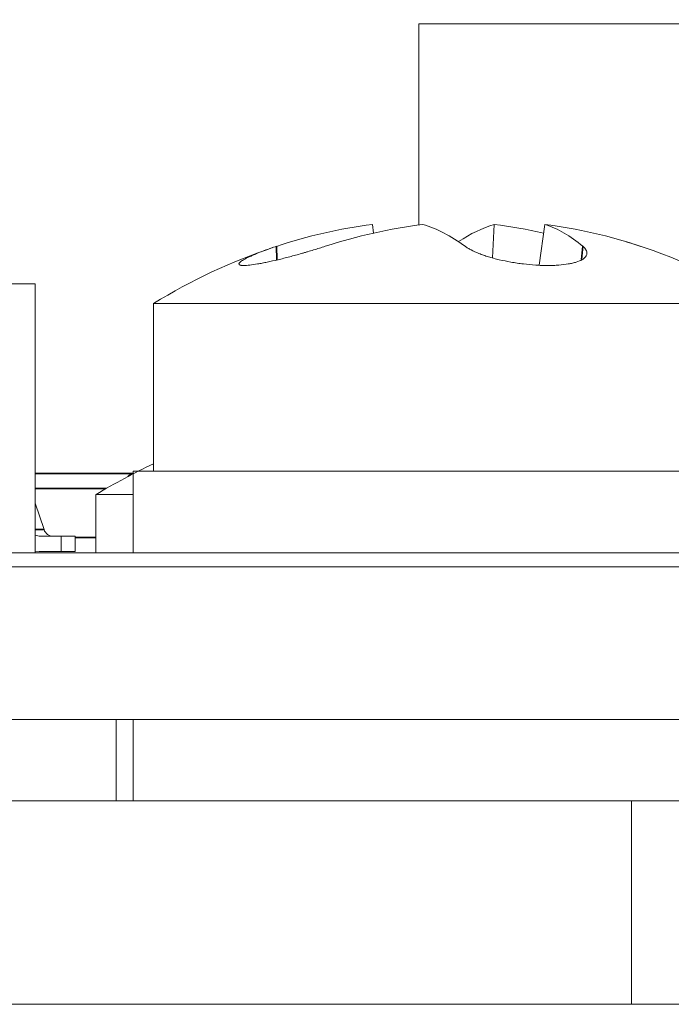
# Model space of a CAD drawing. Header units: millimetres. Extents: x 4 to 1188, y 1 to 840.
# Tile 284 of 310: x 857.214 to 858.068, y 417.579 to 418.869. Entities that reach past the tile are written whole.
import ezdxf

# ---------------------------------------------------------------- set-up
doc = ezdxf.new("R2010")
doc.units = ezdxf.units.MM
doc.layers.add('1', color=7, linetype='Continuous')
doc.styles.add('Arial Unicode MS', font='Arial Unicode MS')
doc.dimstyles.get("Standard").update_dxf_attribs({"dimtxt": 0.18, "dimasz": 0.18, "dimexe": 0.18, "dimexo": 0.0625, "dimgap": 0.09, "dimtad": 0, "dimtih": 1, "dimtoh": 1, "dimdec": 4, "dimzin": 0, "dimdsep": 46, "dimtxsty": 'Standard', "dimcen": 0.09, "dimadec": 0, "dimazin": 0, "dimtfac": 1, "dimtdec": 4, "dimtofl": 0, "dimtmove": 0, "dimatfit": 3, "dimfxl": 0, "dimtolj": 1, "dimtzin": 0, "dimarcsym": 0})

# ---------------------------------------------------------------- blocks, each defined once
blk = doc.blocks.new('_U29')
at = {"layer": '1', "color": 18, "lineweight": 35}
for p, q in [((843.8309, 533.0864), (895.2258, 533.0864)), ((893.2258, 533.0864), (893.2258, 331.753)), ((847.8309, 331.753), (895.2258, 331.753))]:
    blk.add_line(p, q, dxfattribs=at)
at = {"layer": '1', "color": 18, "lineweight": 70}
for points in [[(893.2258, 533.0864), (894.0018, 529.5864), (892.4499, 529.5864)], [(893.2258, 331.753), (892.4499, 335.253), (894.0018, 335.253)]]:
    blk.add_solid(points, dxfattribs=at)
at = {"layer": '1', "color": 18, "linetype": 'Continuous', "lineweight": 13, "insert": (892.7729, 428.043), "char_height": 3, "attachment_point": 7, "rotation": 90, "line_spacing_factor": 1.047437, "style": 'Arial Unicode MS'}
blk.add_mtext('\\fArial Unicode MS|b0|i0;\\W1.0000;1510', dxfattribs=at)

msp = doc.modelspace()

# ---------------------------------------------------------------- hatches: boundary and pattern name
at = {"layer": '1', "linetype": 'Continuous', "lineweight": 35}
h = msp.add_hatch(dxfattribs=at)
h.set_pattern_fill('ANSI31', color=154, scale=1.55, angle=-2.13e-14, style=0)
h.paths.add_polyline_path([(860.1443, 418.952), (862.0206, 418.952), (862.0206, 418.152), (862.4105, 418.152), (862.4105, 417.952), (854.8936, 417.952), (854.8936, 417.7026), (854.228, 417.7026), (854.228, 417.952), (854.043, 417.952), (854.043, 418.152), (860.1443, 418.152)], flags=0)
h = msp.add_hatch(dxfattribs=at)
h.set_pattern_fill('ANSI31', color=154, scale=1.55, angle=29.9848, style=0)
h.paths.add_polyline_path([(854.043, 417.952), (854.043, 418.1704), (860.6361, 418.1704), (860.6361, 417.952)], flags=0)
h.paths.add_polyline_path([(861.6047, 417.952), (861.6047, 418.1704), (863.2703, 418.1704), (863.2703, 417.952)], flags=0)
h.paths.add_polyline_path([(863.6612, 417.952), (863.6612, 418.1704), (864.3597, 418.1704), (864.3597, 417.952)], flags=0)
h.paths.add_polyline_path([(860.6925, 417.952), (860.6925, 418.1704), (861.5009, 418.1704), (861.5009, 417.952)], flags=0)

# ---------------------------------------------------------------- linework, layer by layer
at = {"layer": '1', "color": 154, "linetype": 'Continuous', "lineweight": 13}
for p, q in [((857.737, 418.8637), (857.737, 418.5998)), ((857.737, 418.8637), (858.0134, 418.8637)), ((858.0134, 418.8637), (858.577, 418.8637)), ((857.6778, 418.5894), (857.6762, 418.6005)), ((857.8336, 418.557), (857.836, 418.6005)), ((857.895, 418.5472), (857.9023, 418.6005)), ((857.2339, 418.5226), (856.9443, 418.5226)), ((857.2339, 418.5226), (857.2339, 418.1704)), ((857.3893, 418.4971), (857.3893, 418.2771)), ((857.3893, 418.4971), (857.9425, 418.4971)), ((857.9425, 418.4971), (858.1893, 418.4971)), ((857.2339, 418.2744), (857.2623, 418.2744)), ((857.2645, 418.2744), (857.2571, 418.2744)), ((857.2669, 418.2747), (857.2638, 418.2747)), ((857.2639, 418.2747), (857.2643, 418.2747)), ((857.2645, 418.2744), (857.2645, 418.2747)), ((857.2703, 418.2747), (857.2746, 418.2747)), ((857.2747, 418.2747), (857.2743, 418.2747)), ((857.2754, 418.2747), (857.279, 418.2747)), ((857.2763, 418.2747), (857.2828, 418.2747)), ((857.2784, 418.2744), (857.2784, 418.2747)), ((857.279, 418.2747), (857.2784, 418.2747)), ((857.279, 418.2744), (857.2784, 418.2744)), ((857.2785, 418.2744), (857.2869, 418.2744)), ((857.2824, 418.2744), (857.2824, 418.2747)), ((857.2827, 418.2747), (857.2849, 418.2747)), ((857.2827, 418.2744), (857.2827, 418.2744)), ((857.283, 418.2744), (857.283, 418.2744)), ((857.2832, 418.2747), (857.2832, 418.2744)), ((857.2892, 418.2744), (857.2892, 418.2747)), ((857.3011, 418.2747), (857.3063, 418.2747)), ((857.3035, 418.2744), (857.3626, 418.2744)), ((857.3064, 418.2747), (857.3055, 418.2747)), ((857.3055, 418.2744), (857.3055, 418.2747)), ((857.3076, 418.2744), (857.3055, 418.2744)), ((857.3137, 418.2744), (857.3066, 418.2744)), ((857.307, 418.2747), (857.3113, 418.2747)), ((857.3098, 418.2744), (857.3098, 418.2747)), ((857.3098, 418.2747), (857.3191, 418.2747)), ((857.3138, 418.2747), (857.3098, 418.2747)), ((857.3138, 418.2744), (857.3098, 418.2744)), ((857.3113, 418.2744), (857.311, 418.2744)), ((857.3137, 418.2747), (857.3137, 418.2744)), ((857.321, 418.2747), (857.3163, 418.2747)), ((857.321, 418.2744), (857.3163, 418.2744)), ((857.3191, 418.2747), (857.3344, 418.2747)), ((857.3248, 418.2747), (857.3203, 418.2747)), ((857.3249, 418.2744), (857.3203, 418.2744)), ((857.3329, 418.2747), (857.321, 418.2747)), ((857.3329, 418.2744), (857.321, 418.2744)), ((857.3233, 418.2744), (857.3233, 418.2747)), ((857.3243, 418.2747), (857.3249, 418.2747)), ((857.3285, 418.2744), (857.3285, 418.2747)), ((857.3293, 418.2744), (857.3285, 418.2744)), ((857.3329, 418.2744), (857.3329, 418.2747)), ((857.3344, 418.2747), (857.3329, 418.2747)), ((857.3344, 418.2744), (857.3329, 418.2744)), ((857.3344, 418.2744), (857.3344, 418.2747)), ((857.3626, 418.2771), (857.3626, 418.1704)), ((857.7893, 418.2771), (857.3626, 418.2771)), ((858.2159, 418.2771), (857.7893, 418.2771)), ((857.2339, 418.2355), (857.2458, 418.2007)), ((857.3138, 418.2469), (857.3138, 418.1704)), ((857.3138, 418.2469), (857.3626, 418.2469)), ((857.2339, 418.1933), (857.2393, 418.1919)), ((857.2575, 418.1919), (857.2393, 418.1919)), ((857.2393, 418.1919), (857.2681, 418.1919)), ((857.2681, 418.1919), (857.2681, 418.1719)), ((857.2681, 418.1919), (857.2864, 418.1919)), ((857.2864, 418.1919), (857.2864, 418.1719)), ((857.2339, 418.1725), (857.2393, 418.1719)), ((857.2681, 418.1719), (857.2393, 418.1719)), ((857.2575, 418.1719), (857.2393, 418.1719)), ((857.2864, 418.1719), (857.2575, 418.1719)), ((857.2681, 418.1719), (857.2864, 418.1719)), ((854.043, 418.1704), (860.6361, 418.1704)), ((854.043, 418.152), (860.1443, 418.152)), ((860.6361, 417.952), (854.043, 417.952)), ((862.4105, 417.952), (854.8936, 417.952)), ((857.3405, 417.952), (857.3405, 417.8453)), ((857.3626, 417.952), (857.3626, 417.8453)), ((857.1646, 417.8453), (858.0159, 417.8453)), ((858.0159, 417.8453), (858.0159, 417.5786)), ((858.1143, 417.8453), (858.0159, 417.8453)), ((858.0159, 417.5786), (857.1646, 417.5786)), ((858.6431, 417.5786), (858.0159, 417.5786))]:
    msp.add_line(p, q, dxfattribs=at)
at = {"layer": '1', "color": 154, "linetype": 'Continuous', "lineweight": 35}
for p, q in [((857.5511, 418.5542), (857.5504, 418.572)), ((857.9505, 418.5546), (857.9522, 418.572)), ((857.3599, 418.2744), (857.2339, 418.2744)), ((857.3599, 418.2744), (857.3557, 418.2702)), ((857.3626, 418.2744), (857.3599, 418.2744)), ((857.3626, 418.2742), (857.3599, 418.2744)), ((857.2339, 418.2544), (857.3268, 418.2544)), ((857.2458, 418.2007), (857.2339, 418.2007)), ((857.3138, 418.1904), (857.2864, 418.1904))]:
    msp.add_line(p, q, dxfattribs=at)
at = {"layer": '1', "color": 154, "linetype": 'Continuous', "lineweight": 13}
for centre, radius, start, end in [((857.7893, 417.8478), 0.7625, 108.5523, 121.6384), ((857.7893, 417.8478), 0.7625, 58.3616, 73.2594), ((857.8472, 417.339), 1.0529, 115.7786, 120.4327)]:
    msp.add_arc(centre, radius, start, end, dxfattribs=at)
for centre, major_axis, ratio, start_param, end_param in [((857.7865, 417.8471), (0.2018, -0.7353), 0.918668, 3.008342, 3.192828), ((857.7921, 417.8471), (0.2018, 0.7353), 0.918668, 0.360604, 0.545091), ((857.7825, 417.8471), (0.0862, -0.7576), 0.380951, 2.800111, 2.984598), ((857.796, 417.8471), (0.0862, 0.7576), 0.380951, 0.156995, 0.312644), ((857.7865, 417.8471), (0.2018, -0.7353), 0.918668, 2.688517, 2.780988), ((857.7921, 417.8471), (0.2018, 0.7353), 0.918668, 6.231949, 6.416436), ((857.796, 417.8471), (0.0862, 0.7576), 0.380951, 6.02834, 6.212827), ((857.2575, 418.2053), (0, -0.0133), 0.939693, 5.061455, 6.283185)]:
    msp.add_ellipse(centre, major_axis=major_axis, ratio=ratio, start_param=start_param, end_param=end_param, dxfattribs=at)
for points, knots in [([(857.6143, 418.572), (857.6094, 418.5703), (857.6043, 418.5688), (857.5966, 418.5664), (857.594, 418.5656), (857.5901, 418.5645), (857.5888, 418.5641), (857.5861, 418.5633), (857.5848, 418.5629), (857.5782, 418.5611), (857.573, 418.5596), (857.5652, 418.5576), (857.5626, 418.5569), (857.5575, 418.5556), (857.555, 418.555), (857.5476, 418.5532), (857.5429, 418.5522), (857.5362, 418.5508), (857.534, 418.5503), (857.5298, 418.5495), (857.5277, 418.5492), (857.522, 418.5482), (857.5185, 418.5477), (857.5139, 418.5472), (857.5125, 418.547), (857.5099, 418.5469), (857.5076, 418.5468), (857.5057, 418.5469), (857.5045, 418.547), (857.5042, 418.547), (857.5035, 418.5472), (857.5032, 418.5472), (857.5018, 418.5477), (857.5013, 418.5482), (857.5013, 418.5491), (857.5014, 418.5495), (857.5018, 418.5501), (857.502, 418.5503), (857.5024, 418.5508), (857.5026, 418.551), (857.5039, 418.5522), (857.5054, 418.5532), (857.5085, 418.555), (857.5096, 418.5556), (857.5121, 418.5569), (857.5148, 418.5582), (857.5179, 418.5596), (857.5212, 418.5611), (857.5229, 418.5618), (857.5284, 418.5641), (857.5324, 418.5656), (857.5388, 418.568), (857.541, 418.5687), (857.5456, 418.5703), (857.548, 418.5711), (857.5504, 418.572)], [0, 0, 0, 0, 0.0625, 0.0625, 0.09375, 0.09375, 0.109375, 0.109375, 0.125, 0.125, 0.1875, 0.1875, 0.21875, 0.21875, 0.25, 0.25, 0.3125, 0.3125, 0.34375, 0.34375, 0.375, 0.375, 0.4375, 0.4375, 0.46875, 0.46875, 0.5, 0.53125, 0.53125, 0.546875, 0.546875, 0.5625, 0.5625, 0.625, 0.625, 0.65625, 0.65625, 0.671875, 0.671875, 0.6875, 0.6875, 0.75, 0.75, 0.78125, 0.78125, 0.8125, 0.84375, 0.84375, 0.875, 0.875, 0.9375, 0.9375, 0.96875, 0.96875, 1, 1, 1, 1]), ([(857.9522, 418.572), (857.9541, 418.5703), (857.9554, 418.5688), (857.9568, 418.5664), (857.9571, 418.5656), (857.9574, 418.5645), (857.9575, 418.5641), (857.9576, 418.5633), (857.9576, 418.5629), (857.9575, 418.5611), (857.9569, 418.5596), (857.9553, 418.5576), (857.9546, 418.5569), (857.953, 418.5556), (857.9521, 418.555), (857.949, 418.5532), (857.9465, 418.5522), (857.942, 418.5508), (857.9404, 418.5503), (857.9369, 418.5495), (857.9351, 418.5492), (857.9293, 418.5482), (857.9251, 418.5477), (857.9183, 418.5472), (857.9159, 418.547), (857.9111, 418.5469), (857.9062, 418.5468), (857.901, 418.5469), (857.8971, 418.547), (857.8958, 418.547), (857.8931, 418.5472), (857.8918, 418.5472), (857.885, 418.5477), (857.8796, 418.5482), (857.8715, 418.5491), (857.8687, 418.5495), (857.8647, 418.5501), (857.8633, 418.5503), (857.8606, 418.5508), (857.8593, 418.551), (857.8527, 418.5522), (857.8475, 418.5532), (857.8401, 418.555), (857.8376, 418.5556), (857.8329, 418.5569), (857.8283, 418.5582), (857.824, 418.5596), (857.8199, 418.5611), (857.8179, 418.5618), (857.8122, 418.5641), (857.8088, 418.5656), (857.8043, 418.568), (857.8029, 418.5687), (857.8002, 418.5703), (857.799, 418.5711), (857.7979, 418.572)], [0, 0, 0, 0, 0.0625, 0.0625, 0.09375, 0.09375, 0.109375, 0.109375, 0.125, 0.125, 0.1875, 0.1875, 0.21875, 0.21875, 0.25, 0.25, 0.3125, 0.3125, 0.34375, 0.34375, 0.375, 0.375, 0.4375, 0.4375, 0.46875, 0.46875, 0.5, 0.53125, 0.53125, 0.546875, 0.546875, 0.5625, 0.5625, 0.625, 0.625, 0.65625, 0.65625, 0.671875, 0.671875, 0.6875, 0.6875, 0.75, 0.75, 0.78125, 0.78125, 0.8125, 0.84375, 0.84375, 0.875, 0.875, 0.9375, 0.9375, 0.96875, 0.96875, 1, 1, 1, 1]), ([(857.2645, 418.2747), (857.2641, 418.2747), (857.2634, 418.2747), (857.2623, 418.2747), (857.2614, 418.2747), (857.2606, 418.2747), (857.2598, 418.2747), (857.2591, 418.2747), (857.2585, 418.2747), (857.258, 418.2747), (857.2576, 418.2747), (857.2573, 418.2747), (857.2571, 418.2747), (857.257, 418.2747), (857.2571, 418.2747), (857.2572, 418.2747), (857.2574, 418.2747), (857.2577, 418.2747), (857.2578, 418.2747)], [0, 0, 0, 0, 0.070442, 0.138089, 0.203178, 0.266139, 0.327929, 0.38919, 0.450254, 0.512347, 0.573843, 0.633933, 0.69346, 0.752479, 0.812386, 0.87307, 0.935184, 1, 1, 1, 1]), ([(857.2578, 418.2747), (857.2579, 418.2747), (857.2581, 418.2747), (857.2584, 418.2747), (857.2588, 418.2747), (857.2592, 418.2747), (857.2597, 418.2747), (857.2602, 418.2747), (857.2607, 418.2747), (857.2613, 418.2747), (857.2619, 418.2747), (857.2625, 418.2747), (857.2632, 418.2747), (857.2639, 418.2747), (857.2646, 418.2747), (857.2653, 418.2747), (857.2661, 418.2747), (857.2666, 418.2747), (857.2669, 418.2747)], [0, 0, 0, 0, 0.069834, 0.137027, 0.201482, 0.26454, 0.325973, 0.386386, 0.445761, 0.505612, 0.565114, 0.62475, 0.684179, 0.744219, 0.805179, 0.868395, 0.933204, 1, 1, 1, 1]), ([(857.2659, 418.2747), (857.2656, 418.2747), (857.265, 418.2747), (857.2642, 418.2747), (857.2635, 418.2747), (857.2628, 418.2747), (857.2623, 418.2747), (857.2618, 418.2747), (857.2615, 418.2747), (857.2614, 418.2747), (857.2614, 418.2747), (857.2615, 418.2747), (857.2617, 418.2747), (857.2618, 418.2747), (857.2619, 418.2747)], [0, 0, 0, 0, 0.085719, 0.171409, 0.258144, 0.346929, 0.433983, 0.516734, 0.597416, 0.678635, 0.760267, 0.840143, 0.920177, 1, 1, 1, 1]), ([(857.2619, 418.2747), (857.262, 418.2747), (857.2622, 418.2747), (857.2625, 418.2747), (857.2628, 418.2747), (857.2632, 418.2747), (857.2636, 418.2747), (857.2641, 418.2747), (857.2646, 418.2747), (857.2651, 418.2747), (857.2657, 418.2747), (857.2663, 418.2747), (857.2669, 418.2747), (857.2676, 418.2747), (857.2682, 418.2747), (857.2689, 418.2747), (857.2696, 418.2747), (857.27, 418.2747), (857.2703, 418.2747)], [0, 0, 0, 0, 0.066317, 0.129769, 0.19137, 0.251932, 0.311622, 0.370964, 0.430518, 0.491181, 0.552101, 0.612139, 0.672483, 0.733576, 0.79644, 0.860911, 0.929048, 1, 1, 1, 1]), ([(857.2643, 418.2747), (857.2644, 418.2747), (857.2646, 418.2747), (857.2651, 418.2747), (857.2655, 418.2747), (857.2661, 418.2747), (857.2667, 418.2747), (857.2674, 418.2747), (857.2681, 418.2747), (857.2689, 418.2747), (857.2697, 418.2747), (857.2706, 418.2747), (857.2715, 418.2747), (857.2724, 418.2747), (857.2733, 418.2747), (857.2743, 418.2747), (857.2753, 418.2747), (857.276, 418.2747), (857.2763, 418.2747)], [0, 0, 0, 0, 0.062131, 0.121966, 0.18057, 0.238576, 0.296, 0.354359, 0.413781, 0.475098, 0.53728, 0.598918, 0.661235, 0.724322, 0.789217, 0.856397, 0.926508, 1, 1, 1, 1]), ([(857.2784, 418.2747), (857.2782, 418.2747), (857.278, 418.2747), (857.2775, 418.2747), (857.2769, 418.2747), (857.2763, 418.2747), (857.2756, 418.2747), (857.2748, 418.2747), (857.2739, 418.2747), (857.273, 418.2747), (857.272, 418.2747), (857.271, 418.2747), (857.27, 418.2747), (857.2689, 418.2747), (857.2678, 418.2747), (857.2667, 418.2747), (857.2656, 418.2747), (857.2649, 418.2747), (857.2645, 418.2747)], [0, 0, 0, 0, 0.0636, 0.125297, 0.185569, 0.244698, 0.303717, 0.36292, 0.4233, 0.485177, 0.547083, 0.608525, 0.669965, 0.732299, 0.79565, 0.861055, 0.929122, 1, 1, 1, 1]), ([(857.2784, 418.2744), (857.2782, 418.2744), (857.278, 418.2744), (857.2775, 418.2744), (857.2769, 418.2744), (857.2763, 418.2744), (857.2756, 418.2744), (857.2748, 418.2744), (857.2739, 418.2744), (857.273, 418.2744), (857.272, 418.2744), (857.271, 418.2744), (857.27, 418.2744), (857.2689, 418.2744), (857.2678, 418.2744), (857.2667, 418.2744), (857.2656, 418.2744), (857.2649, 418.2744), (857.2645, 418.2744)], [0, 0, 0, 0, 0.0636, 0.125297, 0.185569, 0.244698, 0.303717, 0.36292, 0.4233, 0.485177, 0.547083, 0.608525, 0.669965, 0.732299, 0.79565, 0.861055, 0.929122, 1, 1, 1, 1]), ([(857.2743, 418.2747), (857.2742, 418.2747), (857.274, 418.2747), (857.2737, 418.2747), (857.2734, 418.2747), (857.273, 418.2747), (857.2725, 418.2747), (857.2721, 418.2747), (857.2716, 418.2747), (857.271, 418.2747), (857.2704, 418.2747), (857.2698, 418.2747), (857.2692, 418.2747), (857.2686, 418.2747), (857.2679, 418.2747), (857.2673, 418.2747), (857.2666, 418.2747), (857.2661, 418.2747), (857.2659, 418.2747)], [0, 0, 0, 0, 0.066572, 0.13029, 0.192297, 0.252922, 0.312507, 0.371488, 0.430679, 0.491399, 0.55197, 0.611245, 0.671453, 0.732173, 0.795077, 0.860442, 0.928163, 1, 1, 1, 1]), ([(857.2717, 418.2747), (857.2715, 418.2747), (857.2712, 418.2747), (857.2706, 418.2747), (857.2701, 418.2747), (857.2697, 418.2747), (857.2693, 418.2747), (857.269, 418.2747), (857.2687, 418.2747), (857.2684, 418.2747), (857.2682, 418.2747), (857.2681, 418.2747), (857.2681, 418.2747), (857.2683, 418.2747), (857.2684, 418.2747)], [0, 0, 0, 0, 0.076073, 0.148412, 0.216418, 0.281164, 0.343381, 0.404328, 0.463673, 0.52286, 0.638732, 0.753818, 0.872606, 1, 1, 1, 1]), ([(857.2684, 418.2747), (857.2686, 418.2747), (857.2688, 418.2747), (857.2694, 418.2747), (857.2701, 418.2747), (857.2707, 418.2747), (857.2713, 418.2747), (857.2718, 418.2747), (857.2723, 418.2747), (857.2728, 418.2747), (857.2733, 418.2747), (857.2739, 418.2747), (857.2744, 418.2747), (857.2748, 418.2747), (857.275, 418.2747)], [0, 0, 0, 0, 0.118287, 0.232233, 0.346524, 0.465805, 0.527138, 0.589344, 0.651742, 0.715748, 0.781761, 0.851382, 0.923764, 1, 1, 1, 1]), ([(857.2783, 418.2747), (857.2781, 418.2747), (857.2779, 418.2747), (857.2773, 418.2747), (857.2767, 418.2747), (857.276, 418.2747), (857.2754, 418.2747), (857.2749, 418.2747), (857.2744, 418.2747), (857.2739, 418.2747), (857.2734, 418.2747), (857.2729, 418.2747), (857.2723, 418.2747), (857.2719, 418.2747), (857.2717, 418.2747)], [0, 0, 0, 0, 0.121251, 0.236225, 0.351248, 0.46958, 0.530064, 0.590153, 0.652342, 0.715003, 0.781621, 0.850161, 0.923157, 1, 1, 1, 1]), ([(857.275, 418.2747), (857.2752, 418.2747), (857.2755, 418.2747), (857.2761, 418.2747), (857.2765, 418.2747), (857.2769, 418.2747), (857.2773, 418.2747), (857.2776, 418.2747), (857.2779, 418.2747), (857.2782, 418.2747), (857.2785, 418.2747), (857.2786, 418.2747), (857.2786, 418.2747), (857.2784, 418.2747), (857.2783, 418.2747)], [0, 0, 0, 0, 0.074627, 0.14464, 0.212124, 0.276993, 0.339648, 0.40073, 0.46211, 0.523286, 0.642551, 0.758565, 0.876614, 1, 1, 1, 1]), ([(857.2824, 418.2747), (857.2823, 418.2747), (857.282, 418.2747), (857.2814, 418.2747), (857.2807, 418.2747), (857.2799, 418.2747), (857.2789, 418.2747), (857.2778, 418.2747), (857.2766, 418.2747), (857.2758, 418.2747), (857.2754, 418.2747)], [0, 0, 0, 0, 0.124835, 0.244778, 0.360989, 0.477964, 0.596922, 0.721591, 0.855098, 1, 1, 1, 1]), ([(857.2824, 418.2744), (857.2823, 418.2744), (857.282, 418.2744), (857.2814, 418.2744), (857.2807, 418.2744), (857.2799, 418.2744), (857.2789, 418.2744), (857.2778, 418.2744), (857.2766, 418.2744), (857.2758, 418.2744), (857.2754, 418.2744)], [0, 0, 0, 0, 0.124835, 0.244778, 0.360989, 0.477964, 0.596922, 0.721591, 0.855098, 1, 1, 1, 1]), ([(857.2892, 418.2747), (857.2889, 418.2747), (857.2882, 418.2747), (857.2871, 418.2747), (857.2862, 418.2747), (857.2854, 418.2747), (857.2847, 418.2747), (857.2841, 418.2747), (857.2836, 418.2747), (857.2833, 418.2747), (857.2832, 418.2747)], [0, 0, 0, 0, 0.137903, 0.268873, 0.395178, 0.517089, 0.636743, 0.756222, 0.876628, 1, 1, 1, 1]), ([(857.2892, 418.2744), (857.2889, 418.2744), (857.2882, 418.2744), (857.2871, 418.2744), (857.2862, 418.2744), (857.2854, 418.2744), (857.2847, 418.2744), (857.2841, 418.2744), (857.2836, 418.2744), (857.2833, 418.2744), (857.2832, 418.2744)], [0, 0, 0, 0, 0.137903, 0.268873, 0.395178, 0.517089, 0.636743, 0.756222, 0.876628, 1, 1, 1, 1]), ([(857.2849, 418.2747), (857.285, 418.2747), (857.2854, 418.2747), (857.2859, 418.2747), (857.2864, 418.2747), (857.287, 418.2747), (857.2876, 418.2747), (857.2881, 418.2747), (857.2887, 418.2747), (857.2893, 418.2747), (857.29, 418.2747), (857.2906, 418.2747), (857.2912, 418.2747), (857.2919, 418.2747), (857.2926, 418.2747), (857.2933, 418.2747), (857.294, 418.2747), (857.2947, 418.2747), (857.2955, 418.2747), (857.2962, 418.2747), (857.297, 418.2747), (857.2978, 418.2747), (857.2986, 418.2747), (857.2994, 418.2747), (857.3003, 418.2747), (857.3008, 418.2747), (857.3011, 418.2747)], [0, 0, 0, 0, 0.063114, 0.123615, 0.180974, 0.235261, 0.287101, 0.336031, 0.382382, 0.426334, 0.468211, 0.50825, 0.546628, 0.58365, 0.618994, 0.653583, 0.687156, 0.720422, 0.75323, 0.78626, 0.819504, 0.853545, 0.888308, 0.923996, 0.96135, 1, 1, 1, 1]), ([(857.2906, 418.2747), (857.2904, 418.2747), (857.29, 418.2747), (857.2894, 418.2747), (857.2889, 418.2747), (857.2884, 418.2747), (857.288, 418.2747), (857.2876, 418.2747), (857.2873, 418.2747), (857.287, 418.2747), (857.2869, 418.2747), (857.2868, 418.2747), (857.2869, 418.2747), (857.2871, 418.2747), (857.2874, 418.2747), (857.2878, 418.2747), (857.2883, 418.2747), (857.2888, 418.2747), (857.289, 418.2747)], [0, 0, 0, 0, 0.040773, 0.080851, 0.120114, 0.160024, 0.200507, 0.242303, 0.286488, 0.332651, 0.383767, 0.443091, 0.510974, 0.588295, 0.675908, 0.773346, 0.881594, 1, 1, 1, 1]), ([(857.289, 418.2747), (857.2892, 418.2747), (857.2896, 418.2747), (857.2903, 418.2747), (857.291, 418.2747), (857.2917, 418.2747), (857.2924, 418.2747), (857.2931, 418.2747), (857.2939, 418.2747), (857.2944, 418.2747), (857.2946, 418.2747)], [0, 0, 0, 0, 0.170464, 0.327198, 0.470509, 0.6006, 0.717486, 0.822846, 0.916112, 1, 1, 1, 1]), ([(857.3055, 418.2747), (857.3053, 418.2747), (857.305, 418.2747), (857.3044, 418.2747), (857.3039, 418.2747), (857.3034, 418.2747), (857.3028, 418.2747), (857.3022, 418.2747), (857.3016, 418.2747), (857.301, 418.2747), (857.3004, 418.2747), (857.2998, 418.2747), (857.2991, 418.2747), (857.2985, 418.2747), (857.2978, 418.2747), (857.2971, 418.2747), (857.2964, 418.2747), (857.2956, 418.2747), (857.2949, 418.2747), (857.2941, 418.2747), (857.2934, 418.2747), (857.2926, 418.2747), (857.2918, 418.2747), (857.2909, 418.2747), (857.2901, 418.2747), (857.2895, 418.2747), (857.2892, 418.2747)], [0, 0, 0, 0, 0.062874, 0.122837, 0.179657, 0.23396, 0.285595, 0.334513, 0.380905, 0.424895, 0.466529, 0.506488, 0.545032, 0.581831, 0.617448, 0.652067, 0.68588, 0.719175, 0.752182, 0.78524, 0.818656, 0.852548, 0.887626, 0.923635, 0.961022, 1, 1, 1, 1]), ([(857.3055, 418.2744), (857.3053, 418.2744), (857.305, 418.2744), (857.3044, 418.2744), (857.3039, 418.2744), (857.3034, 418.2744), (857.3028, 418.2744), (857.3022, 418.2744), (857.3016, 418.2744), (857.301, 418.2744), (857.3004, 418.2744), (857.2998, 418.2744), (857.2991, 418.2744), (857.2985, 418.2744), (857.2978, 418.2744), (857.2971, 418.2744), (857.2964, 418.2744), (857.2956, 418.2744), (857.2949, 418.2744), (857.2941, 418.2744), (857.2934, 418.2744), (857.2926, 418.2744), (857.2918, 418.2744), (857.2909, 418.2744), (857.2901, 418.2744), (857.2895, 418.2744), (857.2892, 418.2744)], [0, 0, 0, 0, 0.062874, 0.122837, 0.179657, 0.23396, 0.285595, 0.334513, 0.380905, 0.424895, 0.466529, 0.506488, 0.545032, 0.581831, 0.617448, 0.652067, 0.68588, 0.719175, 0.752182, 0.78524, 0.818656, 0.852548, 0.887626, 0.923635, 0.961022, 1, 1, 1, 1]), ([(857.3014, 418.2747), (857.3011, 418.2747), (857.3007, 418.2747), (857.3, 418.2747), (857.2993, 418.2747), (857.2986, 418.2747), (857.2979, 418.2747), (857.2973, 418.2747), (857.2966, 418.2747), (857.2959, 418.2747), (857.2952, 418.2747), (857.2946, 418.2747), (857.2939, 418.2747), (857.2932, 418.2747), (857.2926, 418.2747), (857.2919, 418.2747), (857.2912, 418.2747), (857.2908, 418.2747), (857.2906, 418.2747)], [0, 0, 0, 0, 0.118432, 0.226295, 0.323755, 0.41098, 0.488319, 0.556611, 0.615569, 0.667048, 0.713541, 0.757735, 0.79954, 0.839813, 0.879732, 0.91913, 0.959218, 1, 1, 1, 1]), ([(857.2946, 418.2747), (857.2948, 418.2747), (857.2952, 418.2747), (857.2958, 418.2747), (857.2965, 418.2747), (857.2971, 418.2747), (857.2978, 418.2747), (857.2984, 418.2747), (857.2991, 418.2747), (857.2995, 418.2747), (857.2997, 418.2747)], [0, 0, 0, 0, 0.134393, 0.262803, 0.38593, 0.507853, 0.627247, 0.748261, 0.872335, 1, 1, 1, 1]), ([(857.2997, 418.2747), (857.2999, 418.2747), (857.3004, 418.2747), (857.301, 418.2747), (857.3015, 418.2747), (857.302, 418.2747), (857.3024, 418.2747), (857.3028, 418.2747), (857.3031, 418.2747), (857.3033, 418.2747), (857.3035, 418.2747), (857.3035, 418.2747), (857.3034, 418.2747), (857.3032, 418.2747), (857.3029, 418.2747), (857.3025, 418.2747), (857.302, 418.2747), (857.3016, 418.2747), (857.3014, 418.2747)], [0, 0, 0, 0, 0.043119, 0.084777, 0.125232, 0.166126, 0.207413, 0.250196, 0.294277, 0.341348, 0.392964, 0.452351, 0.519819, 0.596849, 0.682952, 0.778459, 0.884371, 1, 1, 1, 1]), ([(857.3137, 418.2747), (857.3133, 418.2747), (857.3127, 418.2747), (857.3117, 418.2747), (857.3108, 418.2747), (857.31, 418.2747), (857.3093, 418.2747), (857.3087, 418.2747), (857.3081, 418.2747), (857.3076, 418.2747), (857.3072, 418.2747), (857.3069, 418.2747), (857.3067, 418.2747), (857.3066, 418.2747), (857.3065, 418.2747), (857.3066, 418.2747), (857.3067, 418.2747), (857.3069, 418.2747), (857.307, 418.2747)], [0, 0, 0, 0, 0.069298, 0.135561, 0.199671, 0.261716, 0.322662, 0.382907, 0.443032, 0.503501, 0.563724, 0.62398, 0.683629, 0.743848, 0.805192, 0.867649, 0.932778, 1, 1, 1, 1]), ([(857.3113, 418.2747), (857.3112, 418.2747), (857.3111, 418.2747), (857.311, 418.2747), (857.311, 418.2747), (857.311, 418.2747), (857.3111, 418.2747), (857.3112, 418.2747), (857.3114, 418.2747), (857.3116, 418.2747), (857.3119, 418.2747), (857.3122, 418.2747), (857.3125, 418.2747), (857.313, 418.2747), (857.3134, 418.2747), (857.3139, 418.2747), (857.3145, 418.2747), (857.3149, 418.2747), (857.3151, 418.2747)], [0, 0, 0, 0, 0.077361, 0.15048, 0.219977, 0.286681, 0.349678, 0.41068, 0.469427, 0.526756, 0.583142, 0.638824, 0.695263, 0.752696, 0.810849, 0.871356, 0.934436, 1, 1, 1, 1]), ([(857.3233, 418.2747), (857.3229, 418.2747), (857.3222, 418.2747), (857.321, 418.2747), (857.3199, 418.2747), (857.3187, 418.2747), (857.3174, 418.2747), (857.3162, 418.2747), (857.3149, 418.2747), (857.3141, 418.2747), (857.3137, 418.2747)], [0, 0, 0, 0, 0.127893, 0.251579, 0.372793, 0.492778, 0.61359, 0.737809, 0.86618, 1, 1, 1, 1]), ([(857.3233, 418.2744), (857.3229, 418.2744), (857.3222, 418.2744), (857.321, 418.2744), (857.3199, 418.2744), (857.3187, 418.2744), (857.3174, 418.2744), (857.3162, 418.2744), (857.3149, 418.2744), (857.3141, 418.2744), (857.3137, 418.2744)], [0, 0, 0, 0, 0.127893, 0.251579, 0.372793, 0.492778, 0.61359, 0.737809, 0.86618, 1, 1, 1, 1]), ([(857.3203, 418.2747), (857.32, 418.2747), (857.3194, 418.2747), (857.3184, 418.2747), (857.3175, 418.2747), (857.3167, 418.2747), (857.3159, 418.2747), (857.3151, 418.2747), (857.3144, 418.2747), (857.314, 418.2747), (857.3138, 418.2747)], [0, 0, 0, 0, 0.14786, 0.283561, 0.412369, 0.534236, 0.652692, 0.768663, 0.883652, 1, 1, 1, 1]), ([(857.3203, 418.2744), (857.32, 418.2744), (857.3194, 418.2744), (857.3184, 418.2744), (857.3175, 418.2744), (857.3167, 418.2744), (857.3159, 418.2744), (857.3151, 418.2744), (857.3144, 418.2744), (857.314, 418.2744), (857.3138, 418.2744)], [0, 0, 0, 0, 0.14786, 0.283561, 0.412369, 0.534236, 0.652692, 0.768663, 0.883652, 1, 1, 1, 1]), ([(857.3151, 418.2747), (857.3153, 418.2747), (857.3158, 418.2747), (857.3165, 418.2747), (857.3172, 418.2747), (857.3179, 418.2747), (857.3186, 418.2747), (857.3193, 418.2747), (857.3199, 418.2747), (857.3206, 418.2747), (857.3212, 418.2747), (857.3217, 418.2747), (857.3222, 418.2747), (857.3227, 418.2747), (857.3232, 418.2747), (857.3236, 418.2747), (857.3239, 418.2747), (857.3242, 418.2747), (857.3243, 418.2747)], [0, 0, 0, 0, 0.065801, 0.128677, 0.188676, 0.247598, 0.304849, 0.361786, 0.419523, 0.478682, 0.53877, 0.598799, 0.660184, 0.722952, 0.787993, 0.855404, 0.926153, 1, 1, 1, 1]), ([(857.3163, 418.2747), (857.3166, 418.2747), (857.3172, 418.2747), (857.318, 418.2747), (857.3189, 418.2747), (857.3197, 418.2747), (857.3205, 418.2747), (857.3213, 418.2747), (857.3221, 418.2747), (857.3226, 418.2747), (857.3228, 418.2747)], [0, 0, 0, 0, 0.136729, 0.268515, 0.395529, 0.52, 0.640496, 0.761236, 0.880107, 1, 1, 1, 1]), ([(857.3228, 418.2747), (857.3231, 418.2747), (857.3238, 418.2747), (857.3247, 418.2747), (857.3255, 418.2747), (857.3262, 418.2747), (857.3269, 418.2747), (857.3275, 418.2747), (857.328, 418.2747), (857.3285, 418.2747), (857.3288, 418.2747), (857.3291, 418.2747), (857.3293, 418.2747), (857.3293, 418.2747), (857.3293, 418.2747), (857.3291, 418.2747), (857.3288, 418.2747), (857.3286, 418.2747), (857.3285, 418.2747)], [0, 0, 0, 0, 0.061997, 0.122088, 0.181375, 0.239508, 0.297836, 0.35688, 0.417282, 0.47964, 0.5425, 0.604962, 0.666991, 0.730216, 0.794173, 0.860458, 0.928578, 1, 1, 1, 1]), ([(857.3285, 418.2747), (857.3283, 418.2747), (857.3281, 418.2747), (857.3276, 418.2747), (857.327, 418.2747), (857.3264, 418.2747), (857.3257, 418.2747), (857.325, 418.2747), (857.3241, 418.2747), (857.3236, 418.2747), (857.3233, 418.2747)], [0, 0, 0, 0, 0.132462, 0.26165, 0.387547, 0.510782, 0.632675, 0.75466, 0.876523, 1, 1, 1, 1]), ([(857.3285, 418.2744), (857.3283, 418.2744), (857.3281, 418.2744), (857.3276, 418.2744), (857.327, 418.2744), (857.3264, 418.2744), (857.3257, 418.2744), (857.325, 418.2744), (857.3241, 418.2744), (857.3236, 418.2744), (857.3233, 418.2744)], [0, 0, 0, 0, 0.132462, 0.26165, 0.387547, 0.510782, 0.632675, 0.75466, 0.876523, 1, 1, 1, 1])]:
    msp.add_open_spline(points, degree=3, knots=knots, dxfattribs=at)
msp.add_open_spline([(857.2827, 418.2747), (857.2827, 418.2744)], degree=1, dxfattribs=at)

# ---------------------------------------------------------------- dimensions: what is measured, and where the dimension line sits
at = {"layer": '1', "color": 18, "linetype": 'Continuous', "lineweight": 13}
dim = msp.add_linear_dim(base=(893.2258, 331.753), p1=(808.3634, 533.0864), p2=(810.3634, 331.753), angle=90, dimstyle='Standard', override={"dimtxt": 3, "dimasz": 3.5, "dimexe": 2, "dimexo": 1, "dimgap": 1.5, "dimtad": 1, "dimtih": 0, "dimtoh": 0, "dimdec": 2, "dimlfac": 7.5, "dimzin": 8, "dimdsep": 44, "dimlunit": 2, "dimtxsty": 'Arial Unicode MS', "dimsah": 1, "dimse1": 0, "dimse2": 0, "dimsd1": 0, "dimsd2": 0, "dimclrd": 18, "dimclre": 18, "dimclrt": 18, "dimtol": 0, "dimtm": -0.1, "dimtfac": 0.666667, "dimtdec": 2, "dimtofl": 1, "dimtmove": 0, "dimtzin": 8, "dimlwd": 35, "dimlwe": 35}, dxfattribs=at)
dim.commit()
dim.dimension.update_dxf_attribs({"geometry": '_U29', "text_midpoint": (893.2258, 432.4197), "dimtype": 160})

doc.saveas('drawing.dxf')
